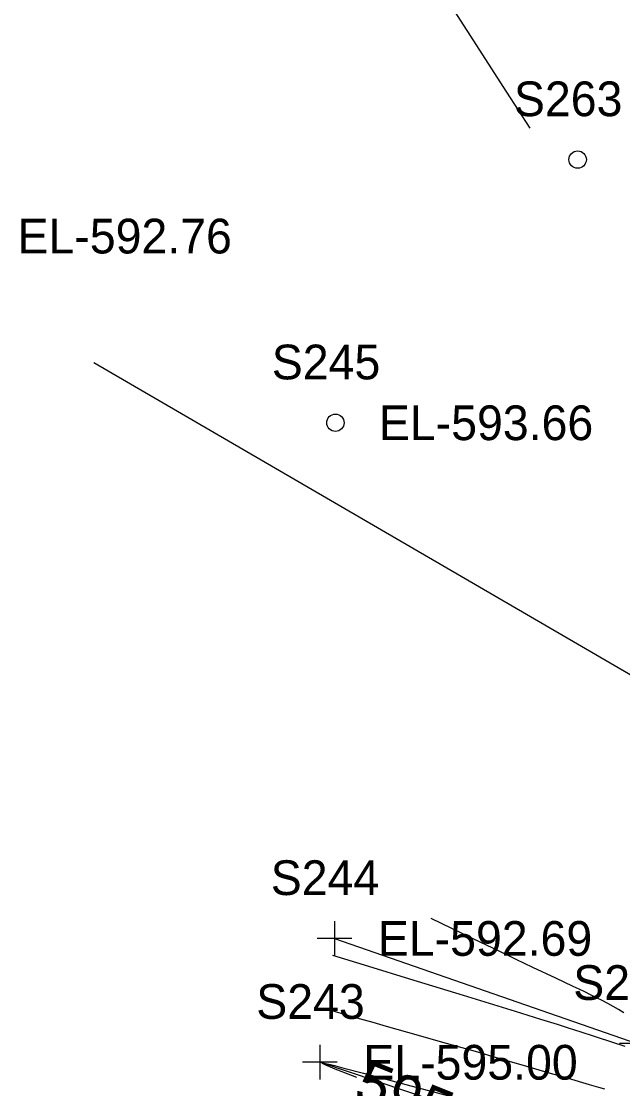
# Model space of a CAD drawing. Extents: x 1729869 to 1735532, y 648588 to 653771.
# Drawn here: x 1730188.3 to 1730257.5, y 652830.1 to 652953 of the extents above; entities that cross this region are included whole.
import ezdxf

# ---------------------------------------------------------------- set-up
doc = ezdxf.new("R2010")
doc.units = 0
for name, color, linetype in [('SURVEY - CONTOURS - Index with Text', 7, 'Continuous'), ('SURVEY - CONTOURS - Intermediate with optional Text', 7, 'Continuous'), ('SURVEY - DRAINAGE - Area Shapes Text', 7, 'Continuous'), ('SURVEY - DTM - Breaklines', 7, 'Continuous'), ('SURVEY - DTM - Breaklines - Points - Elevations', 7, 'Continuous'), ('SURVEY - DTM - Breaklines - Points - Locators', 7, 'Continuous'), ('SURVEY - DTM - Breaklines - Points - Numbers', 7, 'Continuous'), ('SURVEY - DTM - Spot Points - Elevations', 7, 'Continuous'), ('SURVEY - DTM - Spot Points - Locators', 7, 'Continuous'), ('SURVEY - DTM - Spot Points - Point Numbers', 7, 'Continuous')]:
    doc.layers.add(name, color=color, linetype=linetype)

msp = doc.modelspace()

# ---------------------------------------------------------------- linework, layer by layer
at = {"layer": 'SURVEY - CONTOURS - Index with Text'}
msp.add_lwpolyline([(1730226.88, 652831.33), (1730225.9, 652831.72), (1730224.71, 652832.2), (1730224.21, 652832.4), (1730223.77, 652832.58), (1730223.39, 652832.74), (1730223.1, 652832.87), (1730222.92, 652832.97), (1730222.86, 652833.02), (1730222.94, 652833.03), (1730223.14, 652833), (1730223.46, 652832.93), (1730223.85, 652832.83), (1730224.32, 652832.72), (1730225.39, 652832.44), (1730227.66, 652831.83), (1730230.96, 652830.95), (1730233.1, 652830.38), (1730239.93, 652828.58)], dxfattribs=at)
at = {"layer": 'SURVEY - CONTOURS - Intermediate with optional Text'}
for points in [[(1730234.98, 652959.07), (1730244.13, 652944.81), (1730246.79, 652940.67)], [(1730257.61, 652838.81), (1730257.01, 652839.17), (1730256.4, 652839.52), (1730255.77, 652839.87), (1730255.12, 652840.21), (1730254.46, 652840.54), (1730253.8, 652840.87), (1730253.14, 652841.2), (1730252.47, 652841.52), (1730251.8, 652841.84), (1730249.79, 652842.79), (1730247.16, 652844.03), (1730245.23, 652844.94), (1730243.34, 652845.85), (1730240.26, 652847.33), (1730235.46, 652849.64)], [(1730224.08, 652845.45), (1730228.22, 652844.17), (1730232.94, 652842.72), (1730239.11, 652840.83), (1730245.12, 652838.97), (1730248.04, 652838.07), (1730249.94, 652837.48), (1730251.21, 652837.07), (1730252.66, 652836.61), (1730254.09, 652836.14), (1730256.57, 652835.33), (1730257.39, 652835.07), (1730257.74, 652834.96)], [(1730223.35, 652839.27), (1730225.04, 652838.77), (1730226.32, 652838.39), (1730228.71, 652837.71), (1730230.27, 652837.27), (1730232.72, 652836.58), (1730237.17, 652835.32), (1730240.78, 652834.29), (1730242.8, 652833.7), (1730246.4, 652832.67), (1730248.89, 652831.94), (1730251.22, 652831.26), (1730253.65, 652830.54), (1730254.72, 652830.23), (1730255.41, 652830.04)]]:
    msp.add_lwpolyline(points, dxfattribs=at)
at = {"layer": 'SURVEY - DRAINAGE - Area Shapes Text'}
msp.add_line((1730367.66, 652814.15), (1730196.61, 652913.65), dxfattribs=at)
at = {"layer": 'SURVEY - DTM - Breaklines'}
for points in [[(1730224.3, 652847.36), (1730259.14, 652835.28), (1730312.02, 652818.12), (1730308.48, 652847.17), (1730294.51, 652888.88), (1730296.04, 652931.01), (1730272.97, 652970.4), (1730232.94, 653000.31)], [(1730322.21, 652708.94), (1730330.5, 652744.57), (1730338.28, 652782.94), (1730338.48, 652798.72), (1730330.89, 652800.64), (1730282.6, 652812.88), (1730222.63, 652833.1)]]:
    msp.add_lwpolyline(points, dxfattribs=at)
at = {"layer": 'SURVEY - DTM - Breaklines - Points - Locators'}
for p, q in [((1730224.3, 652849.36), (1730224.3, 652845.36)), ((1730226.3, 652847.36), (1730222.3, 652847.36)), ((1730261.14, 652835.28), (1730257.14, 652835.28)), ((1730222.63, 652835.1), (1730222.63, 652831.1)), ((1730224.63, 652833.1), (1730220.63, 652833.1))]:
    msp.add_line(p, q, dxfattribs=at)
at = {"layer": 'SURVEY - DTM - Spot Points - Locators'}
for centre in [(1730252.31, 652937.06), (1730224.42, 652906.75)]:
    msp.add_circle(centre, 1, dxfattribs=at)

# ---------------------------------------------------------------- texts
at = {"layer": 'SURVEY - CONTOURS - Index with Text'}
msp.add_text('595', height=5, rotation=338.1863, dxfattribs=at).set_placement((1730226.3, 652828.88))
at = {"layer": 'SURVEY - DTM - Breaklines - Points - Elevations'}
for s, p in [('EL-592.69', (1730229.3, 652845.36)), ('EL-595.00', (1730227.63, 652831.1))]:
    msp.add_text(s, height=4, dxfattribs=at).set_placement(p)
at = {"layer": 'SURVEY - DTM - Breaklines - Points - Numbers'}
for s, p in [('S244', (1730216.97, 652852.36)), ('S247', (1730251.8, 652840.28)), ('S243', (1730215.3, 652838.1))]:
    msp.add_text(s, height=4, dxfattribs=at).set_placement(p)
at = {"layer": 'SURVEY - DTM - Spot Points - Elevations'}
for s, p in [('EL-592.76', (1730187.81, 652926.25)), ('EL-593.66', (1730229.42, 652904.75))]:
    msp.add_text(s, height=4, dxfattribs=at).set_placement(p)
at = {"layer": 'SURVEY - DTM - Spot Points - Point Numbers'}
for s, p in [('S263', (1730244.97, 652942.06)), ('S245', (1730217.09, 652911.75))]:
    msp.add_text(s, height=4, dxfattribs=at).set_placement(p)

doc.saveas('drawing.dxf')
